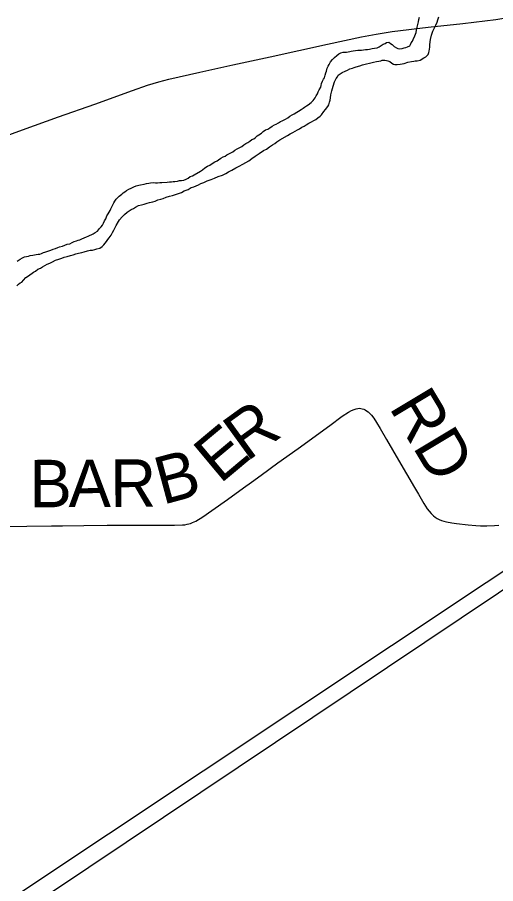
# Model space of a CAD drawing. Extents: x 1410790 to 1770854, y 448063 to 770588.
# Drawn here: x 1606350 to 1609373, y 639843 to 645317 of the extents above; entities that cross this region are included whole.
import ezdxf

# ---------------------------------------------------------------- set-up
doc = ezdxf.new("R2010")
doc.units = 0
for name, color, linetype in [('GM_X_Corporation', 7, 'Continuous'), ('GM_X_Minor_River', 7, 'Continuous'), ('GM_X_Township_Road', 7, 'Continuous'), ('GM_X_Township_Road_Text', 7, 'Continuous'), ('GM_X_US_Route', 7, 'Continuous')]:
    doc.layers.add(name, color=color, linetype=linetype)

msp = doc.modelspace()

# ---------------------------------------------------------------- linework, layer by layer
at = {"layer": 'GM_X_Corporation'}
for points in [[(1610098.7, 642151.9), (1603273.2, 637585.1), (1602133.1, 636822.1)], [(1602423.7, 638156), (1603340.8, 637773.5), (1609910.3, 642143.1)]]:
    msp.add_lwpolyline(points, dxfattribs=at)
at = {"layer": 'GM_X_Minor_River'}
for points in [[(1607905.6, 644474.9), (1607923.7, 644484.7), (1607944, 644498.4), (1607962.1, 644510.2), (1607976.3, 644520), (1607990.4, 644529.8), (1608008.6, 644541.6), (1608057.1, 644571), (1608073.3, 644580.8), (1608091.4, 644588.6), (1608105.5, 644596.4), (1608119.7, 644606.2), (1608133.8, 644612), (1608148, 644621.9), (1608162.1, 644629.7), (1608176.2, 644637.5), (1608192.4, 644647.3), (1608208.5, 644657.1), (1608224.7, 644664.9), (1608236.8, 644670.7), (1608248.9, 644682.6), (1608263.1, 644692.4), (1608273.2, 644700.3), (1608287.5, 644722.2), (1608297.7, 644734.1), (1608312, 644753.9), (1608318.1, 644763.9), (1608322.3, 644779.8), (1608326.5, 644793.8), (1608328.7, 644807.9), (1608330.9, 644825.9), (1608337.3, 644851.9), (1608345.7, 644881.8), (1608354, 644909.8), (1608364.3, 644929.7), (1608372.5, 644941.6), (1608378.6, 644951.6), (1608390.7, 644959.4), (1608402.8, 644967.3), (1608421, 644977), (1608437.1, 644982.8), (1608451.2, 644990.7), (1608467.4, 644996.4), (1608479.4, 645000.3), (1608491.5, 645004.1), (1608513.6, 645009.8), (1608531.7, 645015.6), (1608600.1, 645032.7), (1608620.2, 645038.4), (1608634.3, 645040.2), (1608646.3, 645042), (1608656.4, 645045.9), (1608672.4, 645045.7), (1608682.4, 645043.5), (1608692.4, 645041.4), (1608704.4, 645037.2), (1608716.3, 645027), (1608726.3, 645020.8), (1608736.2, 645018.7), (1608750.3, 645018.5), (1608770.3, 645020.2), (1608794.5, 645025.8), (1608818.6, 645033.5), (1608840.7, 645037.2), (1608854.8, 645039), (1608864.8, 645040.9), (1608876.9, 645042.7), (1608895, 645046.5), (1608919.2, 645060.2), (1608931.3, 645066), (1608945.5, 645081.9), (1608949.7, 645093.8), (1608951.8, 645103.8), (1608954, 645115.8), (1608956.1, 645127.8), (1608956.3, 645143.9), (1608960.7, 645175.9), (1608967.1, 645203.9), (1608975.4, 645229.9), (1608985.7, 645249.8), (1608993.9, 645267.8), (1609002.2, 645285.7), (1609008.4, 645301.6), (1609014.6, 645319.6)], [(1608187.8, 644763.7), (1608206.1, 644779.5), (1608220.2, 644791.3), (1608232.5, 644807.2), (1608238.7, 644821.2), (1608246.8, 644833.1), (1608251, 644845.1), (1608257.2, 644859), (1608267.4, 644874.9), (1608269.5, 644886.9), (1608271.7, 644898.9), (1608277.9, 644912.9), (1608284, 644924.9), (1608290.2, 644934.8), (1608294.4, 644950.8), (1608300.6, 644966.8), (1608304.7, 644976.7), (1608309, 644994.7), (1608315.2, 645008.7), (1608321.3, 645018.6), (1608329.5, 645034.5), (1608341.7, 645050.4), (1608353.9, 645062.3), (1608368.1, 645076.1), (1608382.3, 645085.9), (1608394.4, 645091.8), (1608408.5, 645095.6), (1608430.5, 645097.3), (1608440.6, 645099.2), (1608450.6, 645101), (1608460.7, 645102.9), (1608472.7, 645104.7), (1608486.8, 645106.5), (1608502.8, 645108.3), (1608512.9, 645108.2), (1608524.9, 645110), (1608537, 645111.8), (1608551, 645113.6), (1608563, 645113.4), (1608575.1, 645115.3), (1608593.2, 645119), (1608607.3, 645122.8), (1608623.3, 645124.6), (1608637.4, 645130.4), (1608649.5, 645138.3), (1608661.7, 645146.1), (1608673.8, 645152), (1608683.9, 645157.8), (1608697.9, 645159.7), (1608707.8, 645151.5), (1608717.8, 645145.3), (1608731.7, 645133.1), (1608745.6, 645124.9), (1608755.6, 645120.7), (1608767.6, 645118.5), (1608781.6, 645120.3), (1608795.7, 645124.2), (1608805.7, 645126), (1608815.8, 645129.9), (1608829.9, 645135.7), (1608834.1, 645145.7), (1608838.2, 645155.6), (1608846.3, 645165.5), (1608852.5, 645177.5), (1608862.8, 645199.4), (1608866.9, 645209.4), (1608871.1, 645221.4), (1608873.3, 645235.4), (1608877.5, 645253.4), (1608881.7, 645271.4), (1608885.9, 645287.3), (1608888.2, 645303.4), (1608892.3, 645317.4)], [(1606856.8, 643966.3), (1606869.1, 643982.2), (1606879.2, 643992.1), (1606887.4, 644004), (1606893.5, 644016), (1606901.7, 644029.9), (1606909.9, 644043.8), (1606916.2, 644061.8), (1606924.4, 644075.7), (1606930.5, 644085.7), (1606936.6, 644095.6), (1606940.8, 644107.6), (1606951.1, 644127.5), (1606959.3, 644145.4), (1606965.4, 644155.4), (1606975.6, 644167.3), (1606983.8, 644177.2), (1606993.9, 644187.1), (1607010.1, 644198.9), (1607018.2, 644208.8), (1607030.3, 644214.6), (1607040.5, 644222.5), (1607054.6, 644230.3), (1607068.7, 644238.2), (1607086.9, 644245.9), (1607100.9, 644251.7), (1607117, 644255.5), (1607129.1, 644259.3), (1607151.2, 644263), (1607167.3, 644266.8), (1607181.3, 644268.6), (1607191.4, 644270.5), (1607207.5, 644272.3), (1607223.5, 644272), (1607235.5, 644271.9), (1607249.6, 644273.7), (1607263.6, 644273.5), (1607297.7, 644275), (1607311.7, 644276.8), (1607323.8, 644276.6), (1607333.8, 644278.5), (1607345.9, 644280.3), (1607361.9, 644282.1), (1607374, 644285.9), (1607388, 644285.7), (1607402.1, 644287.5), (1607416.2, 644293.3), (1607430.3, 644301.2), (1607442.5, 644311), (1607456.5, 644314.8), (1607466.6, 644320.7), (1607507, 644344.2), (1607519.2, 644354), (1607535.4, 644365.9), (1607551.5, 644375.7), (1607565.7, 644383.5), (1607581.8, 644393.3), (1607598, 644403.1), (1607612.1, 644410.9), (1607622.2, 644416.8), (1607636.4, 644426.6), (1607650.5, 644434.4), (1607662.6, 644440.3), (1607674.7, 644448.1), (1607686.8, 644454), (1607698.9, 644459.8), (1607711, 644467.7), (1607725.2, 644477.5), (1607739.3, 644485.3), (1607755.5, 644495.1), (1607769.6, 644500.9), (1607781.7, 644510.8), (1607793.9, 644518.6), (1607806, 644526.5), (1607820.1, 644534.3), (1607832.3, 644544.2), (1607844.4, 644550), (1607854.5, 644557.9), (1607866.6, 644567.7), (1607876.7, 644573.6), (1607892.9, 644585.4), (1607903.1, 644595.3), (1607919.2, 644605.1), (1607933.3, 644610.9), (1607945.5, 644618.8), (1607959.6, 644628.6), (1607975.7, 644636.4), (1607985.8, 644642.2), (1608000, 644650.1), (1608014.1, 644657.9), (1608024.2, 644661.8), (1608044.4, 644673.5), (1608058.5, 644681.3), (1608072.7, 644691.2), (1608086.8, 644701), (1608098.9, 644706.8), (1608143.3, 644734.3), (1608155.5, 644742.1), (1608165.6, 644748), (1608177.7, 644757.9), (1608187.8, 644763.7)], [(1606347.4, 643620.6), (1606357.5, 643630.5), (1606367.6, 643638.3), (1606377.7, 643644.2), (1606389.9, 643656.1), (1606404.1, 643671.9), (1606420.3, 643683.7), (1606452.7, 643707.3), (1606464.8, 643713.2), (1606479, 643725), (1606497.1, 643732.8), (1606509.2, 643740.6), (1606523.4, 643748.4), (1606539.5, 643756.2), (1606555.6, 643764), (1606571.8, 643771.8), (1606591.9, 643781.6), (1606612.1, 643789.3), (1606630.2, 643795.1), (1606646.3, 643800.9), (1606664.4, 643806.6), (1606686.5, 643812.3), (1606702.6, 643816.1), (1606718.7, 643821.9), (1606736.8, 643827.6), (1606756.9, 643831.4), (1606773, 643835.2), (1606793.1, 643840.9), (1606811.2, 643844.6), (1606825.3, 643846.4), (1606839.3, 643850.2), (1606853.4, 643854), (1606871.5, 643857.8), (1606885.7, 643869.6), (1606895.8, 643879.5), (1606906, 643889.4), (1606914.2, 643901.3), (1606922.3, 643913.2), (1606930.5, 643923.2), (1606942.7, 643941), (1606950.9, 643957), (1606959.1, 643972.9), (1606975.5, 644000.8), (1606989.9, 644026.6), (1606996, 644036.6), (1607012.3, 644056.4), (1607026.5, 644070.2), (1607044.8, 644086), (1607069, 644101.7), (1607083.1, 644109.5), (1607097.3, 644117.4), (1607115.4, 644127.1), (1607135.5, 644132.9), (1607151.6, 644136.7), (1607169.7, 644142.4), (1607185.8, 644146.2), (1607205.9, 644151.9), (1607220, 644155.7), (1607238.2, 644163.5), (1607256.2, 644167.2), (1607272.4, 644173), (1607290.5, 644180.8), (1607310.6, 644186.5), (1607330.7, 644190.2), (1607348.8, 644198), (1607369, 644203.7), (1607387.1, 644209.5), (1607405.3, 644221.3), (1607429.4, 644228.9), (1607449.6, 644240.7), (1607465.7, 644246.5), (1607479.8, 644252.3), (1607493.9, 644258.1), (1607510.1, 644265.9), (1607528.2, 644273.7), (1607550.4, 644283.4), (1607574.6, 644293.1), (1607596.7, 644300.8), (1607618.9, 644310.5), (1607647, 644320.1), (1607667.2, 644329.8), (1607685.4, 644339.6), (1607705.6, 644351.4), (1607729.8, 644365.1), (1607752, 644376.8), (1607774.2, 644388.5), (1607794.4, 644400.2), (1607812.5, 644410), (1607832.8, 644423.8), (1607853, 644439.5), (1607877.3, 644457.2), (1607905.6, 644474.9)], [(1606349.3, 643777), (1606367.5, 643788.8), (1606383.6, 643796.6), (1606395.7, 643802.5), (1606407.8, 643806.3), (1606419.9, 643808.1), (1606431.9, 643812), (1606448, 643813.8), (1606458, 643815.6), (1606468.1, 643817.5), (1606482.2, 643821.3), (1606492.2, 643821.1), (1606502.3, 643825), (1606514.4, 643830.8), (1606524.4, 643832.7), (1606536.5, 643836.5), (1606548.6, 643842.4), (1606562.7, 643846.2), (1606576.8, 643852), (1606590.8, 643855.8), (1606604.9, 643861.6), (1606617, 643867.5), (1606635.1, 643871.2), (1606649.2, 643877), (1606665.4, 643882.8), (1606681.4, 643886.6), (1606695.6, 643894.4), (1606709.7, 643900.3), (1606723.8, 643904.1), (1606733.8, 643907.9), (1606743.9, 643911.8), (1606758, 643917.6), (1606772.1, 643923.4), (1606786.2, 643929.2), (1606798.3, 643933.1), (1606828.5, 643948.7), (1606842.7, 643956.5), (1606856.8, 643966.3)]]:
    msp.add_lwpolyline(points, dxfattribs=at)
at = {"layer": 'GM_X_Township_Road'}
msp.add_lwpolyline([(1606271.8, 642099.4), (1606409.5, 642101.8), (1606566.9, 642103.5), (1606635.8, 642104.3), (1606770.2, 642105.6), (1606917.8, 642107.5), (1607052.2, 642107.5), (1607183.4, 642107.9), (1607252.3, 642107.8), (1607275.2, 642108), (1607344.1, 642108.1), (1607393.5, 642109.5), (1607408.2, 642111.4), (1607423.5, 642114), (1607443.4, 642119.1), (1607456.8, 642124.2), (1607478.2, 642133.8), (1607523.1, 642160.5), (1607579.6, 642200.1), (1607678, 642271.4), (1607779.2, 642344.1), (1607829.8, 642380.4), (1607890.9, 642424.6), (1607997.3, 642501.5), (1608125.5, 642592.9), (1608324.9, 642736.9), (1608403.9, 642795.9), (1608442.1, 642821.4), (1608462.4, 642832.1), (1608479, 642839.7), (1608491.6, 642844.2), (1608501.6, 642846.1), (1608511.9, 642846.7), (1608520.5, 642846.1), (1608530, 642844.2), (1608540, 642840.8), (1608549.2, 642836.6), (1608557.3, 642831.4), (1608566.5, 642824.4), (1608575.9, 642816), (1608587.8, 642802.8), (1608602, 642784.9), (1608620.2, 642757.6), (1608643.8, 642718.2), (1608683.2, 642650), (1608759.2, 642519.6), (1608859.8, 642346.7), (1608884.3, 642304.1), (1608919.1, 642244.5), (1608940.8, 642211.5), (1608953.1, 642196.2), (1608964.9, 642182.2), (1608980.3, 642168), (1608991.2, 642158.9), (1609003.3, 642151.2), (1609016.4, 642144.3), (1609030.3, 642138.4), (1609044.9, 642133.7), (1609062.9, 642129.3), (1609095.1, 642123.3), (1609124.4, 642119.4), (1609199.4, 642110.6), (1609248.4, 642106.2), (1609277.9, 642104.8), (1609317.2, 642104.6), (1609366.4, 642106.2), (1609392.6, 642107.7)], dxfattribs=at)
at = {"layer": 'GM_X_US_Route'}
for points in [[(1608310.5, 645146.5), (1608525.2, 645193), (1608618.5, 645210.8), (1608718.9, 645226.2), (1608946.7, 645253.9), (1609165.2, 645278), (1609373.7, 645303.8), (1609477.6, 645319.4), (1609574.6, 645337.4), (1609686.8, 645362.4), (1609817.8, 645396)], [(1606151, 644520.7), (1606382, 644605.4), (1606610.5, 644687.2), (1606839.7, 644767.1), (1607077, 644854), (1607172.7, 644887.7), (1607244.6, 644909.7), (1607307.9, 644926), (1607503.1, 644969.1), (1607710.9, 645016.5), (1607948.2, 645067.9), (1608310.5, 645146.5)]]:
    msp.add_lwpolyline(points, dxfattribs=at)

# ---------------------------------------------------------------- texts
at = {"layer": 'GM_X_Township_Road_Text'}
for s, rotation, p in [('RD', 300.9654, (1608695.4, 642852.9)), ('R', 35.9238, (1607798.4, 642505.3)), ('E', 39.8831, (1607630.5, 642364.8)), ('B', 15.0863, (1607267.8, 642235.7)), ('B', 0.2771, (1606427.3, 642220.8)), ('A', 0.2769, (1606673.7, 642222)), ('R', 0.2868, (1606937.8, 642223.2))]:
    msp.add_text(s, height=300, rotation=rotation, dxfattribs=at).set_placement(p)

doc.saveas('drawing.dxf')
